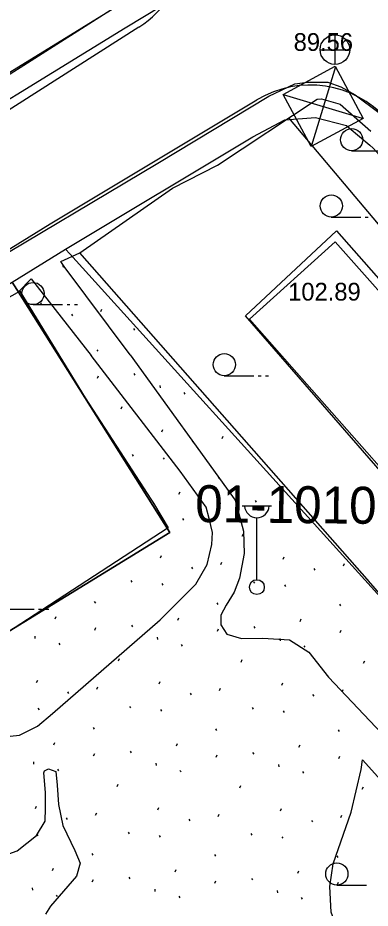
# Model space of a CAD drawing. Extents: x 412225 to 413380, y 4456471 to 4457189.
# Drawn here: x 412659.7 to 412683.6, y 4456938.5 to 4456998.7 of the extents above; entities that cross this region are included whole.
import ezdxf

# ---------------------------------------------------------------- set-up
doc = ezdxf.new("R2010")
doc.units = 0
for name, color, linetype in [('0_HALİHAZIR', 7, 'Continuous'), ('0_KADASTRO', 7, 'Continuous'), ('Level 27', 7, 'Continuous'), ('Level 41', 7, 'Continuous'), ('Level 56', 7, 'Continuous'), ('Level 57', 7, 'Continuous'), ('Level 59', 7, 'Continuous'), ('Level 62', 7, 'Continuous')]:
    doc.layers.add(name, color=color, linetype=linetype)

msp = doc.modelspace()

# ---------------------------------------------------------------- linework, layer by layer
at = {"layer": '0_HALİHAZIR'}
for p, q in [((412681.207, 4456995.531), (412681.207, 4456997.531)), ((412680.187, 4456996.521), (412682.187, 4456996.521)), ((412681.231, 4456995.369), (412679.608, 4456990.06)), ((412677.687, 4456993.512), (412683.04, 4456991.913)), ((412682.323, 4456989.701), (412684.323, 4456989.701)), ((412680.947, 4456985.222), (412682.947, 4456985.222)), ((412683.247, 4456985.222), (412683.447, 4456985.222)), ((412660.765, 4456979.304), (412662.765, 4456979.304)), ((412663.065, 4456979.304), (412663.265, 4456979.304)), ((412663.565, 4456979.304), (412663.765, 4456979.304)), ((412673.705, 4456974.502), (412675.705, 4456974.502)), ((412676.005, 4456974.502), (412676.205, 4456974.502)), ((412676.505, 4456974.502), (412676.705, 4456974.502)), ((412674.91, 4456965.714), (412676.91, 4456965.714)), ((412675.91, 4456960.714), (412675.91, 4456964.907)), ((412658.832, 4456958.723), (412660.832, 4456958.723)), ((412661.132, 4456958.723), (412661.332, 4456958.723)), ((412661.632, 4456958.723), (412661.832, 4456958.723)), ((412681.321, 4456940.082), (412683.321, 4456940.082))]:
    msp.add_line(p, q, dxfattribs=at)
for points in [[(412656.902, 4457019.456), (412671.587, 4457002.631), (412656.245, 4456993.201)], [(412638.119, 4456980.873), (412651.942, 4456988.764), (412666.991, 4456998.004), (412671.896, 4457000.992), (412673.08, 4457001.753), (412673.652, 4457002.326), (412673.856, 4457002.93), (412673.857, 4457003.655), (412673.623, 4457004.344), (412673.059, 4457005.297), (412662.749, 4457016.406)], [(412681.207, 4456995.413), (412683.107, 4456991.893), (412679.588, 4456989.993), (412677.687, 4456993.512), (412681.207, 4456995.413)], [(412641.688, 4456971.736), (412656.847, 4456981.524), (412669.199, 4456988.855), (412676.709, 4456993.403), (412678.489, 4456994.218), (412679.342, 4456994.346), (412680.722, 4456994.349), (412681.582, 4456994.033), (412682.559, 4456993.489), (412684.171, 4456992.28)], [(412673.254, 4456988.73), (412679.991, 4456993.2)], [(412679.991, 4456993.2), (412680.284, 4456993.221), (412681.545, 4456992.848), (412683.627, 4456991.035)], [(412690.503, 4456982.75), (412687.9, 4456980.282), (412678.073, 4456991.928)], [(412670.194, 4456987.184), (412673.254, 4456988.73)], [(412683.535, 4456960.563), (412663.929, 4456982.802), (412670.194, 4456987.184)], [(412667.33, 4456975.905), (412662.871, 4456981.891), (412662.654, 4456982.23), (412663.929, 4456982.802)], [(412659.793, 4456980.166), (412660.644, 4456981.059), (412664.704, 4456975.866)], [(412669.905, 4456964.223), (412640.886, 4456945.35), (412621.912, 4456933.376), (412608.502, 4456949.1), (412639.775, 4456968.887), (412659.868, 4456980.208), (412664.29, 4456973.005)], [(412667.33, 4456975.905), (412674.439, 4456966.091), (412675.008, 4456963.995), (412675.046, 4456962.479), (412674.728, 4456960.811), (412674.383, 4456959.876), (412673.841, 4456959.003), (412673.476, 4456958.329), (412673.469, 4456957.677), (412673.886, 4456957.03), (412674.869, 4456956.735), (412676.305, 4456956.756), (412678.117, 4456956.652), (412679.417, 4456955.823), (412680.747, 4456954.129), (412685.933, 4456948.659), (412686.497, 4456949.092), (412691.429, 4456943.161), (412690.919, 4456942.355), (412693.775, 4456938.922), (412705.581, 4456949.143), (412712.986, 4456955.858), (412711.197, 4456957.848)], [(412658.786, 4456950.089), (412659.86, 4456950.219), (412661.075, 4456950.807), (412662.09, 4456951.67), (412669.37, 4456958.008), (412671.781, 4456960.425), (412672.545, 4456961.741), (412672.868, 4456963.1), (412672.905, 4456963.899), (412672.679, 4456964.842), (412672.488, 4456965.622), (412670.724, 4456968.043), (412664.704, 4456975.866)], [(412664.29, 4456973.005), (412664.29, 4456973.005), (412669.029, 4456965.718)], [(412668.92, 4456965.886), (412669.905, 4456964.223)], [(412697.201, 4456944.877), (412683.464, 4456960.645)], [(412685.523, 4456931.119), (412683.237, 4456929.063), (412683.189, 4456929.029), (412683.025, 4456929.076), (412682.822, 4456929.611), (412682.775, 4456930.556), (412682.795, 4456931.421), (412682.523, 4456933.261), (412681.51, 4456936.736), (412680.933, 4456938.245), (412680.843, 4456939.973), (412681.065, 4456941.509), (412682.286, 4456945.001), (412682.961, 4456947.898), (412683.066, 4456948.552), (412686.565, 4456944.656), (412685.749, 4456943.535), (412685.597, 4456942.799), (412685.794, 4456941.578), (412686.363, 4456940.608), (412687.315, 4456940.198), (412688.147, 4456940.177), (412689.116, 4456940.844)], [(412651.033, 4456938.484), (412654.972, 4456942.391), (412656.729, 4456941.65), (412657.739, 4456941.698), (412659.686, 4456942.395), (412661.009, 4456943.426), (412661.598, 4456944.397), (412661.618, 4456945.278), (412661.602, 4456946.338), (412661.501, 4456947.674), (412661.532, 4456947.805), (412661.807, 4456947.94), (412662.299, 4456947.751), (412662.395, 4456946.823), (412662.479, 4456945.535), (412662.777, 4456944.104), (412663.585, 4456942.42), (412663.956, 4456941.561), (412663.708, 4456940.676), (412661.943, 4456938.644), (412661.609, 4456938.117)]]:
    msp.add_lwpolyline(points, dxfattribs=at)
msp.add_lwpolyline([(412675.144, 4456978.547), (412681.291, 4456984.298), (412703.783, 4456958.806), (412697.393, 4456952.954)], close=True, dxfattribs=at)
for centre, radius in [((412681.192, 4456996.539), 1), ((412682.323, 4456990.451), 0.75), ((412680.947, 4456985.972), 0.75), ((412660.765, 4456980.054), 0.75), ((412673.705, 4456975.252), 0.75), ((412675.91, 4456960.214), 0.5), ((412681.321, 4456940.832), 0.75)]:
    msp.add_circle(centre, radius, dxfattribs=at)
msp.add_arc((412675.91, 4456965.744), 0.837, 183.298, 356.90719, dxfattribs=at)
at = {"layer": '0_KADASTRO'}
for points in [[(412617.033, 4457033.569), (412632.032, 4457046.907), (412649.43, 4457027.697), (412668.449, 4457006.699), (412669.615, 4457004.71), (412669.079, 4457002.597), (412668.196, 4457000.596), (412654.558, 4456991.925), (412634.391, 4457014.306), (412617.129, 4457033.463)], [(412662.956, 4456983.053), (412675.647, 4456990.653), (412677.81, 4456991.799), (412679.882, 4456991.945), (412681.966, 4456991.421), (412682.158, 4456991.258), (412683.551, 4456990.073), (412683.789, 4456989.871), (412711.969, 4456958.753), (412711.723, 4456958.53), (412697.158, 4456945.313), (412682.351, 4456961.652), (412663.251, 4456982.728)], [(412618.421, 4456955.74), (412659.349, 4456980.825), (412659.665, 4456980.324), (412670.013, 4456963.896), (412647.385, 4456950.031), (412629.081, 4456938.817)]]:
    msp.add_lwpolyline(points, close=True, dxfattribs=at)
msp.add_lwpolyline([(412627.457, 4456925.548), (412610.535, 4456943.95), (412609.853, 4456946.488), (412610.198, 4456948.664), (412611.072, 4456950.765), (412612.896, 4456952.445), (412618.421, 4456955.74), (412629.081, 4456938.817), (412647.385, 4456950.031), (412670.013, 4456963.896), (412659.665, 4456980.324), (412659.349, 4456980.825), (412662.956, 4456983.053), (412663.251, 4456982.728), (412682.351, 4456961.652), (412697.158, 4456945.313), (412711.723, 4456958.53), (412711.969, 4456958.753), (412714.653, 4456955.79), (412699.879, 4456942.309), (412701.663, 4456940.335), (412731.651, 4456907.154)], dxfattribs=at)
at = {"layer": 'Level 27'}
for points in [[(412592.561, 4457090.519), (412625.322, 4457054.321), (412632.032, 4457046.907), (412649.43, 4457027.697), (412649.43, 4457027.697), (412668.449, 4457006.699), (412669.615, 4457004.71), (412669.079, 4457002.597), (412668.196, 4457000.596), (412654.558, 4456991.925), (412647.057, 4456987.08), (412625.215, 4456972.976), (412617.864, 4456968.23), (412604.785, 4456959.819), (412602.573, 4456958.764), (412600.503, 4456958.758), (412598.437, 4456960.001), (412566.106, 4456995.183), (412565.155, 4456996.219), (412533.021, 4457031.187), (412532.637, 4457031.604)], [(412698.351, 4456863.216), (412671.009, 4456893.019), (412663.67, 4456886.167), (412658.594, 4456891.688), (412627.457, 4456925.548), (412610.535, 4456943.95), (412609.853, 4456946.488), (412610.198, 4456948.664), (412611.072, 4456950.765), (412612.896, 4456952.445), (412618.421, 4456955.74), (412659.349, 4456980.825), (412662.956, 4456983.053), (412675.647, 4456990.653), (412677.81, 4456991.799), (412679.882, 4456991.945), (412681.966, 4456991.421), (412682.158, 4456991.258), (412683.551, 4456990.073), (412683.789, 4456989.871), (412711.969, 4456958.753), (412714.653, 4456955.79), (412757.812, 4456908.134)]]:
    msp.add_lwpolyline(points, dxfattribs=at)
at = {"layer": 'Level 41'}
for p, q in [((412662.764, 4456981.953), (412662.832, 4456981.846)), ((412661.271, 4456979.294), (412661.343, 4456979.454)), ((412665.35, 4456978.845), (412665.423, 4456979.004)), ((412663.36, 4456978.657), (412663.43, 4456978.55)), ((412667.558, 4456977.685), (412667.628, 4456977.577)), ((412665.087, 4456976.257), (412665.157, 4456976.149)), ((412665.126, 4456974.335), (412665.199, 4456974.494)), ((412667.594, 4456974.654), (412667.664, 4456974.547)), ((412669.344, 4456973.845), (412669.36, 4456973.685)), ((412670.969, 4456973.359), (412671.038, 4456973.251)), ((412666.721, 4456972.258), (412666.794, 4456972.417)), ((412669.477, 4456970.7), (412669.548, 4456970.859)), ((412671.565, 4456970.063), (412671.635, 4456969.956)), ((412673.555, 4456970.25), (412673.628, 4456970.409)), ((412667.471, 4456969.175), (412667.541, 4456969.068)), ((412669.568, 4456968.962), (412669.638, 4456968.854)), ((412673.293, 4456967.663), (412673.363, 4456967.555)), ((412670.64, 4456966.497), (412670.712, 4456966.655)), ((412673.331, 4456965.74), (412673.405, 4456965.899)), ((412675.8, 4456966.06), (412675.869, 4456965.952)), ((412669.257, 4456965.336), (412669.273, 4456965.176)), ((412677.549, 4456965.251), (412677.566, 4456965.091)), ((412670.882, 4456964.849), (412670.951, 4456964.742)), ((412679.175, 4456964.764), (412679.243, 4456964.657)), ((412674.926, 4456963.664), (412675, 4456963.823)), ((412669.39, 4456962.19), (412669.461, 4456962.35)), ((412677.682, 4456962.106), (412677.754, 4456962.265)), ((412671.478, 4456961.553), (412671.548, 4456961.446)), ((412673.468, 4456961.741), (412673.541, 4456961.9)), ((412679.771, 4456961.468), (412679.841, 4456961.361)), ((412681.761, 4456961.656), (412681.833, 4456961.815)), ((412667.384, 4456960.666), (412667.454, 4456960.558)), ((412669.481, 4456960.452), (412669.551, 4456960.345)), ((412675.677, 4456960.581), (412675.746, 4456960.473)), ((412677.773, 4456960.367), (412677.843, 4456960.26)), ((412664.913, 4456959.238), (412664.983, 4456959.13)), ((412673.206, 4456959.153), (412673.276, 4456959.045)), ((412681.498, 4456959.068), (412681.568, 4456958.961)), ((412662.26, 4456958.072), (412662.333, 4456958.23)), ((412670.553, 4456957.987), (412670.625, 4456958.146)), ((412678.845, 4456957.902), (412678.918, 4456958.061)), ((412664.952, 4456957.316), (412665.025, 4456957.475)), ((412667.42, 4456957.635), (412667.49, 4456957.528)), ((412673.244, 4456957.231), (412673.318, 4456957.39)), ((412675.712, 4456957.55), (412675.782, 4456957.443)), ((412681.537, 4456957.146), (412681.61, 4456957.305)), ((412660.877, 4456956.911), (412660.894, 4456956.751)), ((412669.17, 4456956.826), (412669.186, 4456956.666)), ((412677.462, 4456956.741), (412677.479, 4456956.581)), ((412662.502, 4456956.425), (412662.571, 4456956.317)), ((412670.795, 4456956.34), (412670.864, 4456956.232)), ((412679.087, 4456956.255), (412679.156, 4456956.147)), ((412666.546, 4456955.239), (412666.62, 4456955.398)), ((412674.839, 4456955.154), (412674.913, 4456955.314)), ((412683.131, 4456955.069), (412683.205, 4456955.229)), ((412661.01, 4456953.766), (412661.082, 4456953.925)), ((412669.303, 4456953.681), (412669.374, 4456953.84)), ((412677.595, 4456953.596), (412677.667, 4456953.755)), ((412663.099, 4456953.128), (412663.168, 4456953.022)), ((412665.089, 4456953.316), (412665.161, 4456953.475)), ((412671.391, 4456953.043), (412671.461, 4456952.937)), ((412673.381, 4456953.231), (412673.454, 4456953.39)), ((412681.674, 4456953.146), (412681.746, 4456953.305)), ((412679.684, 4456952.959), (412679.754, 4456952.852)), ((412661.101, 4456952.028), (412661.171, 4456951.92)), ((412667.297, 4456952.156), (412667.367, 4456952.049)), ((412669.394, 4456951.943), (412669.464, 4456951.835)), ((412675.589, 4456952.071), (412675.659, 4456951.964)), ((412677.686, 4456951.858), (412677.756, 4456951.75)), ((412664.826, 4456950.728), (412664.896, 4456950.621)), ((412673.119, 4456950.644), (412673.189, 4456950.536)), ((412681.411, 4456950.559), (412681.481, 4456950.451)), ((412662.173, 4456949.563), (412662.246, 4456949.721)), ((412670.466, 4456949.478), (412670.538, 4456949.636)), ((412678.758, 4456949.393), (412678.831, 4456949.551)), ((412664.864, 4456948.806), (412664.938, 4456948.965)), ((412667.333, 4456949.126), (412667.403, 4456949.018)), ((412673.157, 4456948.721), (412673.231, 4456948.88)), ((412675.625, 4456949.041), (412675.695, 4456948.933)), ((412660.79, 4456948.402), (412660.806, 4456948.242)), ((412669.083, 4456948.317), (412669.099, 4456948.157)), ((412677.375, 4456948.232), (412677.392, 4456948.072)), ((412681.45, 4456948.636), (412681.523, 4456948.796)), ((412662.415, 4456947.915), (412662.484, 4456947.807)), ((412670.708, 4456947.83), (412670.777, 4456947.722)), ((412679, 4456947.745), (412679.069, 4456947.638)), ((412666.459, 4456946.73), (412666.533, 4456946.889)), ((412674.752, 4456946.645), (412674.825, 4456946.804)), ((412683.044, 4456946.56), (412683.118, 4456946.719)), ((412660.923, 4456945.256), (412660.995, 4456945.415)), ((412669.215, 4456945.171), (412669.287, 4456945.331)), ((412677.508, 4456945.086), (412677.58, 4456945.246)), ((412663.011, 4456944.619), (412663.081, 4456944.512)), ((412665.002, 4456944.806), (412665.074, 4456944.966)), ((412673.294, 4456944.722), (412673.367, 4456944.881)), ((412681.587, 4456944.637), (412681.659, 4456944.796)), ((412671.304, 4456944.534), (412671.374, 4456944.427)), ((412679.597, 4456944.449), (412679.667, 4456944.342)), ((412661.014, 4456943.518), (412661.084, 4456943.41)), ((412667.21, 4456943.647), (412667.28, 4456943.539)), ((412669.307, 4456943.433), (412669.377, 4456943.326)), ((412675.502, 4456943.562), (412675.572, 4456943.454)), ((412677.599, 4456943.348), (412677.669, 4456943.241)), ((412664.739, 4456942.219), (412664.809, 4456942.111)), ((412673.032, 4456942.134), (412673.101, 4456942.026)), ((412681.324, 4456942.049), (412681.394, 4456941.941)), ((412662.086, 4456941.053), (412662.159, 4456941.211)), ((412670.379, 4456940.968), (412670.451, 4456941.126)), ((412678.671, 4456940.883), (412678.744, 4456941.042)), ((412664.777, 4456940.296), (412664.851, 4456940.456)), ((412667.246, 4456940.616), (412667.316, 4456940.508)), ((412675.538, 4456940.531), (412675.608, 4456940.424)), ((412660.703, 4456939.892), (412660.719, 4456939.732)), ((412668.996, 4456939.807), (412669.012, 4456939.647)), ((412673.07, 4456940.212), (412673.144, 4456940.371)), ((412681.362, 4456940.127), (412681.436, 4456940.286)), ((412662.328, 4456939.405), (412662.397, 4456939.298)), ((412670.621, 4456939.321), (412670.69, 4456939.213)), ((412677.288, 4456939.722), (412677.304, 4456939.562)), ((412678.913, 4456939.236), (412678.982, 4456939.128))]:
    msp.add_line(p, q, dxfattribs=at)
at = {"layer": 'Level 57'}
for points in [[(412662.956, 4456983.053), (412663.251, 4456982.728), (412682.351, 4456961.652), (412697.158, 4456945.313), (412711.723, 4456958.53), (412711.969, 4456958.753)], [(412618.421, 4456955.74), (412629.081, 4456938.817), (412647.385, 4456950.031), (412670.013, 4456963.896), (412659.665, 4456980.324), (412659.349, 4456980.825)]]:
    msp.add_lwpolyline(points, dxfattribs=at)
at = {"layer": 'Level 59'}
msp.add_lwpolyline([(412675.422, 4456978.33), (412681.206, 4456983.555), (412692.356, 4456971.023), (412703.426, 4456958.56), (412697.608, 4456953.253), (412686.546, 4456965.718)], close=True, dxfattribs=at)
at = {"layer": 'Level 62'}
for points in [[(412667.934, 4456998.06), (412655.637, 4456990.241), (412648.142, 4456985.4), (412626.3, 4456971.296), (412618.947, 4456966.549), (412605.521, 4456957.914)], [(412611.641, 4456954.025), (412617.386, 4456957.452), (412658.301, 4456982.528), (412661.917, 4456984.762), (412675.918, 4456993.147)]]:
    msp.add_lwpolyline(points, dxfattribs=at)
for centre, start, end in [((412664.178, 4457003.967), 302.44689, 42.16956), ((412679.515, 4456987.142), 42.16261, 120.91734)]:
    msp.add_arc(centre, 7, start, end, dxfattribs=at)

# ---------------------------------------------------------------- texts
at = {"layer": '0_HALİHAZIR'}
for s, p in [('89.56', (412678.399, 4456996.451)), ('102.89', (412678.027, 4456979.579))]:
    msp.add_text(s, height=1.2, dxfattribs=at).set_placement(p)
at = {"layer": 'Level 56'}
msp.add_text('01-1010-00-027/2', height=2.5, rotation=359.4136, dxfattribs=at).set_placement((412671.731, 4456964.612))

doc.saveas('drawing.dxf')
